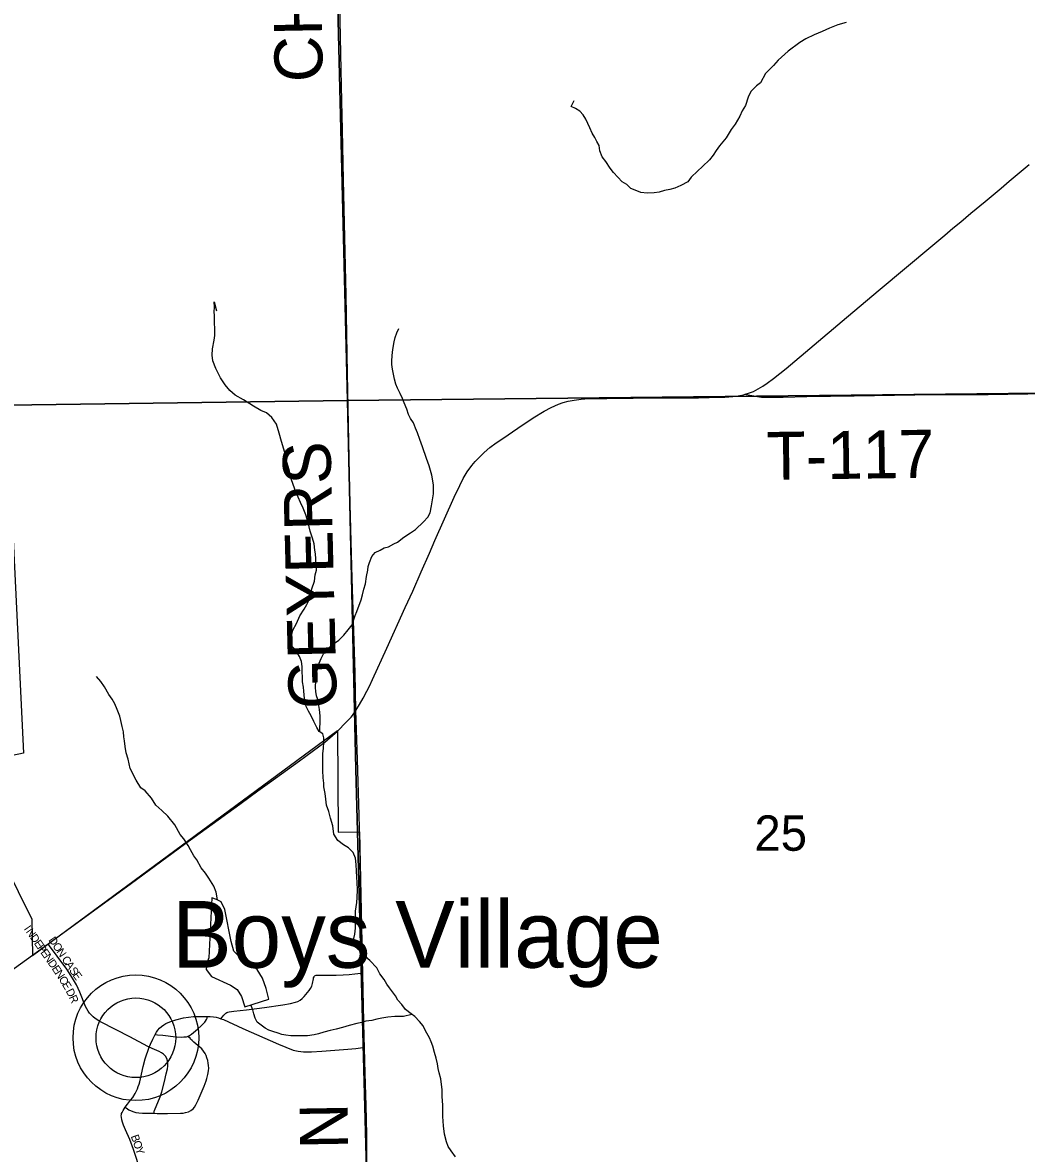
# Model space of a CAD drawing. Extents: x 1985906 to 2360102, y 891258 to 1222054.
# Drawn here: x 2133334 to 2139610, y 1031500 to 1038567 of the extents above; entities that cross this region are included whole.
import ezdxf

# ---------------------------------------------------------------- set-up
doc = ezdxf.new("R2010")
doc.units = 0
for name, color, linetype in [('GM_X_City_Street', 7, 'Continuous'), ('GM_X_City_Street_Text', 7, 'Continuous'), ('GM_X_Corporation', 7, 'Continuous'), ('GM_X_Minor_Lake', 7, 'Continuous'), ('GM_X_Minor_River', 7, 'Continuous'), ('GM_X_Section', 7, 'Continuous'), ('GM_X_Section_Text', 7, 'Continuous'), ('GM_X_State_Route', 7, 'Continuous'), ('GM_X_Township_Road', 7, 'Continuous'), ('GM_X_Township_Road_Text', 7, 'Continuous'), ('GM_X_Unincorporated', 7, 'Continuous'), ('GM_X_Unincorporated_Location', 7, 'Continuous'), ('GM_X_Unincorporated_Text', 7, 'Continuous')]:
    doc.layers.add(name, color=color, linetype=linetype)

msp = doc.modelspace()

# ---------------------------------------------------------------- linework, layer by layer
at = {"layer": 'GM_X_City_Street'}
for points in [[(2134125.4, 1032163.2), (2134116.7, 1032167.9), (2134004, 1032228.2), (2133919.6, 1032272.2), (2133815.7, 1032324.8), (2133788.2, 1032342.4), (2133775.4, 1032352.5), (2133763.5, 1032363.7), (2133752.7, 1032375.9), (2133743.1, 1032389.1), (2133734.9, 1032403.2), (2133727.7, 1032417.8), (2133690.6, 1032508.3), (2133669.7, 1032552.3), (2133645.7, 1032595.5), (2133609.7, 1032650.2), (2133550.7, 1032732.3), (2133502.4, 1032796.7), (2133493.1, 1032809.3)], [(2134573.2, 1032341.7), (2134581.2, 1032350.9), (2134591, 1032362.9), (2134599.4, 1032371.8), (2134605.2, 1032376.8), (2134609.8, 1032380.1), (2134616.1, 1032382.7), (2134625.4, 1032385.3), (2134639, 1032387.4), (2134653.6, 1032388.4), (2134734.3, 1032396.2), (2134846.9, 1032411.3), (2134961, 1032428.5), (2135009.4, 1032437.3), (2135039.7, 1032444.6), (2135055.3, 1032449.8), (2135069.9, 1032458.1), (2135082.6, 1032468.3), (2135094.2, 1032479.8), (2135105, 1032492.1), (2135125.3, 1032517.6), (2135134.4, 1032531.1), (2135142.2, 1032545.3), (2135147.3, 1032562.3), (2135151.7, 1032590.5), (2135153.3, 1032597.4), (2135156.3, 1032603.1), (2135159.5, 1032607.2), (2135163.7, 1032610.8), (2135170.1, 1032613.1), (2135177.2, 1032614.4), (2135245.5, 1032612.8), (2135294.3, 1032612.8), (2135338.2, 1032615.4), (2135375.2, 1032618.1), (2135411.9, 1032622.2), (2135447.9, 1032626.3), (2135460.1, 1032627.7)], [(2134162.1, 1032243), (2134170.1, 1032256.5), (2134179.4, 1032269.9), (2134190.2, 1032282.2), (2134202.4, 1032293), (2134215.7, 1032302.5), (2134229.9, 1032310.9), (2134244.5, 1032318.2), (2134259.7, 1032324.5), (2134290.9, 1032334.7), (2134339.1, 1032346.4), (2134370.9, 1032352), (2134401.8, 1032355.1), (2134450.5, 1032356.3), (2134480.3, 1032355.9), (2134490.2, 1032355.6)], [(2134369.1, 1032232.5), (2134376.6, 1032235.8), (2134390.7, 1032245.7), (2134427.2, 1032275.9), (2134453.2, 1032298.9), (2134472.6, 1032319.1), (2134477.3, 1032325.4), (2134484.2, 1032336.8), (2134487.5, 1032344), (2134490.2, 1032355.6)], [(2134490.2, 1032355.6), (2134507.5, 1032354.4), (2134526.9, 1032352.5), (2134543.7, 1032350.2), (2134559.5, 1032346.5), (2134573.2, 1032341.7)], [(2134573.2, 1032341.7), (2134590.3, 1032335.7), (2134709.7, 1032281.4), (2134933.6, 1032182), (2134978.9, 1032162.7), (2135025.7, 1032145.3), (2135057.6, 1032137.9), (2135090.2, 1032134.5), (2135139.9, 1032135.1), (2135203.9, 1032138.7), (2135367.5, 1032152.2), (2135417, 1032156.4), (2135461.8, 1032161.1), (2135471.7, 1032162.1)], [(2134125.4, 1032163.2), (2134127.2, 1032168.5), (2134133.3, 1032183.3), (2134147.3, 1032213.2), (2134161.8, 1032242.5), (2134162.1, 1032243)], [(2134155.5, 1031750.2), (2134175.8, 1031750), (2134239.3, 1031749.2), (2134320, 1031750.5), (2134337.7, 1031752.1), (2134353.1, 1031754.9), (2134370, 1031759.9), (2134385.6, 1031767.2), (2134400.2, 1031778.1), (2134408, 1031788.6), (2134416.9, 1031803.2), (2134432, 1031832.3), (2134469, 1031920.9), (2134481.6, 1031952.7), (2134486.2, 1031968.3), (2134492.5, 1031993.3), (2134496.2, 1032016.7), (2134497.2, 1032032.4), (2134496.5, 1032048.5), (2134494.9, 1032064.7), (2134491.6, 1032080.7), (2134486.6, 1032096.2), (2134481.1, 1032111), (2134474.8, 1032123.5), (2134464.4, 1032139.2), (2134453.5, 1032152.7), (2134442, 1032163.7), (2134404.5, 1032195.4), (2134393.5, 1032204.8), (2134384.3, 1032213.7), (2134380.4, 1032219), (2134373.7, 1032227), (2134369.1, 1032232.5)], [(2134162.1, 1032243), (2134177.1, 1032241.6), (2134211, 1032238.5), (2134292.6, 1032227.9), (2134326.1, 1032226.5), (2134342.7, 1032227.3), (2134359.4, 1032229.3), (2134369.1, 1032232.5)], [(2133975.3, 1031788.5), (2133988.6, 1031807.5), (2134008.6, 1031832.7), (2134022.3, 1031849.3), (2134037.4, 1031873.3), (2134051.4, 1031902.5), (2134057.2, 1031918.1), (2134062.9, 1031932.7), (2134067.1, 1031946.8), (2134071.8, 1031966.5), (2134088, 1032043.6), (2134100.5, 1032090.6), (2134125.4, 1032163.2)], [(2134155.5, 1031750.2), (2134155.5, 1031755.4), (2134155.7, 1031759), (2134156.4, 1031763), (2134157.9, 1031767.2), (2134194.2, 1031853.5), (2134204.9, 1031885), (2134220.3, 1031949.4), (2134232.2, 1031997.1), (2134239.3, 1032028.8), (2134241.9, 1032045.1), (2134242.6, 1032061.5), (2134240.3, 1032077.5), (2134234.5, 1032092.8), (2134226.3, 1032107), (2134215.4, 1032119.1), (2134202.1, 1032128.8), (2134187.8, 1032136.8), (2134172.9, 1032143.3), (2134157.5, 1032149.6), (2134125.4, 1032163.2)], [(2134129.3, 1030843.6), (2134128.8, 1030862), (2134127.8, 1030907.9), (2134112, 1031088.8), (2134101.8, 1031203.3), (2134093, 1031268.4), (2134080.5, 1031334), (2134065.3, 1031398.2), (2134048.2, 1031462.2), (2134027.9, 1031524.2), (2134003.2, 1031586), (2133976.9, 1031646.2), (2133963.8, 1031677.1), (2133958.7, 1031694.1), (2133954.7, 1031709), (2133951.4, 1031726.4), (2133950.9, 1031734.7), (2133951.4, 1031742), (2133952.9, 1031749.3), (2133955.3, 1031756.3), (2133961.5, 1031768.2), (2133975.3, 1031788.5)], [(2133975.3, 1031788.5), (2133981.1, 1031784.6), (2133998.5, 1031773.1), (2134013, 1031765.5), (2134028.1, 1031760.2), (2134042.5, 1031756.1), (2134060, 1031753), (2134083.5, 1031751.6), (2134109, 1031750.6), (2134155.5, 1031750.2)]]:
    msp.add_lwpolyline(points, dxfattribs=at)
at = {"layer": 'GM_X_Corporation'}
for points in [[(2133271.5, 1035380.9), (2133339.5, 1034001.5), (2133051.2, 1033940.1)], [(2133133.4, 1033481.9), (2133390.9, 1032963), (2133395, 1032737), (2135302.3, 1034142.6), (2135306, 1033507.4), (2135440.3, 1033508.9), (2135491.5, 1031039.2)]]:
    msp.add_lwpolyline(points, dxfattribs=at)
at = {"layer": 'GM_X_Minor_Lake'}
for points in [[(2134872.4, 1032462.8), (2134855.9, 1032530.8), (2134833.5, 1032594.7), (2134801.1, 1032648.5), (2134746.8, 1032688.1), (2134698.6, 1032719.8), (2134654.3, 1032763.5), (2134637.9, 1032823.5), (2134598.5, 1033023.4), (2134576.2, 1033071.3), (2134546.1, 1033087.1), (2134516.1, 1033096.9), (2134498.6, 1032722.3), (2134484.9, 1032690.2), (2134481.2, 1032648.1), (2134515.4, 1032606.3), (2134633.8, 1032551.1), (2134676, 1032523.4), (2134702.3, 1032479.5), (2134722.7, 1032415.6)], [(2134722.7, 1032415.6), (2134872.4, 1032462.8)]]:
    msp.add_lwpolyline(points, dxfattribs=at)
at = {"layer": 'GM_X_Minor_River'}
for points in [[(2138483.7, 1038567.7), (2138431.7, 1038552.9), (2138379.8, 1038532.2), (2138333.8, 1038511.5), (2138283.9, 1038490.8), (2138232, 1038466), (2138194.1, 1038443.5), (2138120.5, 1038388.3), (2138059, 1038331.4), (2138029.3, 1038298.9), (2137979.8, 1038248.1), (2137948.4, 1038189.5), (2137922.5, 1038171.1), (2137886.8, 1038136.5), (2137871.3, 1038100.2), (2137853.8, 1038049.8), (2137832.2, 1038015.4), (2137818.6, 1037981.2), (2137789.1, 1037932.6), (2137763.4, 1037898.2), (2137734, 1037847.7), (2137690.4, 1037796.9), (2137670.7, 1037768.6), (2137651, 1037738.2), (2137629.3, 1037709.9), (2137585.7, 1037667.2), (2137553.9, 1037638.7), (2137514.3, 1037600), (2137492.5, 1037571.7), (2137448.6, 1037549), (2137412.7, 1037532.5), (2137380.7, 1037524), (2137346.6, 1037517.5), (2137314.6, 1037507.1), (2137282.6, 1037502.7), (2137238.4, 1037500.1), (2137200.2, 1037505.6), (2137163.9, 1037519.1), (2137137.6, 1037530.8), (2137111.2, 1037554.5), (2137082.9, 1037572.2), (2137056.4, 1037601.9), (2137027.9, 1037629.6), (2137007.5, 1037657.5), (2136980.8, 1037699.2), (2136958.4, 1037727), (2136943.8, 1037764.9), (2136939.3, 1037799), (2136925, 1037824.8), (2136912.6, 1037848.8), (2136896.2, 1037876.6), (2136879.7, 1037908.5), (2136854.9, 1037964.3), (2136838.5, 1037990.2), (2136818.1, 1038014), (2136791.8, 1038029.7), (2136763.5, 1038043.3), (2136782, 1038080.1)], [(2134531.3, 1036581.5), (2134534.9, 1036611.6), (2134536.3, 1036655.8), (2134533.9, 1036687.8), (2134533.3, 1036735.9), (2134531, 1036760), (2134532.6, 1036788.1), (2134532.2, 1036822.2), (2134545.6, 1036765.9)], [(2135194.9, 1034132.3), (2135191.5, 1034137.2), (2135193.2, 1034161.3), (2135194.8, 1034189.4), (2135194.3, 1034233.5), (2135189.7, 1034273.6), (2135183.2, 1034311.6), (2135178.9, 1034335.6), (2135170.5, 1034359.6), (2135166.2, 1034385.6), (2135165.9, 1034411.7), (2135167.3, 1034455.8), (2135176.5, 1034520.1), (2135188, 1034564.4), (2135199.7, 1034592.6), (2135215.3, 1034622.9), (2135251, 1034661.5), (2135276.8, 1034683.9), (2135310.6, 1034706.4), (2135342.3, 1034738.9), (2135370, 1034771.4), (2135393.7, 1034803.8), (2135413, 1034862.2), (2135422.8, 1034886.4), (2135449.9, 1034959), (2135459.6, 1034991.2), (2135467.2, 1035025.4), (2135476.8, 1035059.7), (2135484.2, 1035105.9), (2135491.7, 1035144.1), (2135495.4, 1035168.2), (2135503.2, 1035192.4), (2135516.7, 1035230.7), (2135538.5, 1035255), (2135570.4, 1035269.5), (2135594.3, 1035283.8), (2135622.4, 1035290.2), (2135654.3, 1035308.7), (2135678.2, 1035319.1), (2135718, 1035351.7), (2135759.8, 1035378.3), (2135789.7, 1035398.8), (2135841.2, 1035447.6), (2135867, 1035476), (2135882.7, 1035502.3), (2135890.2, 1035546.5), (2135903.2, 1035622.9), (2135902.5, 1035679.1), (2135891.7, 1035739.1), (2135874.9, 1035797), (2135860.2, 1035843), (2135835.2, 1035914.9), (2135818.5, 1035960.8), (2135803.9, 1036002.7), (2135789.5, 1036032.6), (2135777, 1036066.5), (2135758.6, 1036092.4), (2135746.2, 1036118.3), (2135735.7, 1036150.2), (2135719.2, 1036190.1), (2135708.7, 1036218.1), (2135694.3, 1036249.9), (2135677.8, 1036281.8), (2135667.4, 1036307.8), (2135659, 1036337.7), (2135646.1, 1036401.8), (2135641.7, 1036429.8), (2135643.4, 1036453.9), (2135645.1, 1036484), (2135646.8, 1036508.1), (2135650.4, 1036536.2), (2135656, 1036572.4), (2135663.7, 1036598.6), (2135673.3, 1036628.8), (2135687, 1036655)], [(2135410.7, 1032870.5), (2135414.3, 1032906.6), (2135415.5, 1032970.8), (2135414.9, 1033012.9), (2135424.3, 1033067.2), (2135425.9, 1033099.3), (2135427.2, 1033147.5), (2135426.6, 1033193.6), (2135424.2, 1033225.7), (2135421.7, 1033263.8), (2135419.2, 1033305.8), (2135414.6, 1033343.9), (2135400.1, 1033379.8), (2135371.6, 1033409.5), (2135341.2, 1033429.2), (2135304.8, 1033454.8), (2135280.2, 1033494.5), (2135273.5, 1033546.6), (2135258.8, 1033594.5), (2135248.2, 1033636.5), (2135233.6, 1033676.4), (2135229.1, 1033714.5), (2135224.7, 1033748.5), (2135218.1, 1033790.6), (2135217.8, 1033814.6), (2135213.3, 1033846.7), (2135210.7, 1033892.8), (2135210.2, 1033930.9), (2135211.8, 1033967), (2135211.4, 1033999.1), (2135215, 1034031.2), (2135216.4, 1034071.3), (2135218.1, 1034097.4), (2135211.8, 1034121.4), (2135187.5, 1034137.2), (2135173.1, 1034161), (2135154.6, 1034198.9), (2135138, 1034234.8), (2135121.6, 1034264.6), (2135107.2, 1034292.5), (2135100.8, 1034318.5), (2135096.5, 1034342.5), (2135091.8, 1034388.6), (2135089.5, 1034414.6), (2135083.1, 1034446.7), (2135084.7, 1034474.8), (2135082.2, 1034510.8), (2135081.8, 1034542.9), (2135077.4, 1034574.9), (2135065, 1034604.9), (2135044.4, 1034640.7), (2135019.9, 1034668.4), (2135013.5, 1034698.4), (2135011.2, 1034724.5), (2135022.7, 1034768.8), (2135046.2, 1034811.2), (2135067.7, 1034859.6), (2135093.3, 1034900.1), (2135110.9, 1034930.4), (2135124.6, 1034958.7), (2135136.3, 1034990.9), (2135141.8, 1035029.1), (2135159.3, 1035075.5), (2135162.8, 1035115.6), (2135170.4, 1035143.8), (2135170.1, 1035171.9), (2135167.5, 1035216), (2135165.1, 1035246), (2135160.8, 1035270), (2135156.2, 1035310.1), (2135145.7, 1035344.1), (2135131.1, 1035388), (2135118.4, 1035442), (2135105.7, 1035489.9), (2135087.1, 1035531.8), (2135070.5, 1035567.7), (2135056, 1035601.6), (2135037.4, 1035645.5), (2135020.7, 1035693.4), (2135006.2, 1035729.3), (2135001.7, 1035763.4), (2134993.3, 1035793.3), (2134980.7, 1035835.3), (2134974.1, 1035879.3), (2134953.2, 1035949.2), (2134938.4, 1036001.2), (2134921.6, 1036057.1), (2134893, 1036098.9), (2134858.4, 1036128.5), (2134824.1, 1036142.1), (2134777.6, 1036169.5), (2134714.8, 1036208.8), (2134662.2, 1036238.2), (2134629.7, 1036267.9), (2134601.1, 1036303.6), (2134570.4, 1036347.3), (2134541.6, 1036405.1), (2134522.9, 1036453), (2134518.4, 1036489), (2134521.9, 1036527.2), (2134531.3, 1036581.5)], [(2134552.4, 1033083.8), (2134543.9, 1033131.7), (2134529.3, 1033169.6), (2134498.5, 1033219.4), (2134478, 1033251.2), (2134449.5, 1033284.9), (2134422.7, 1033334.7), (2134404.4, 1033358.5), (2134383.8, 1033396.4), (2134369.4, 1033424.2), (2134342.7, 1033466), (2134318.3, 1033493.8), (2134285.3, 1033553.5), (2134242.5, 1033607.1), (2134203.9, 1033642.7), (2134167.3, 1033676.3), (2134138.6, 1033720), (2134099.9, 1033765.6), (2134073.5, 1033785.3), (2134042.8, 1033833.1), (2134005.7, 1033904.8), (2133992.9, 1033962.8), (2133980.3, 1034002.7), (2133975.8, 1034042.8), (2133971.3, 1034078.8), (2133967, 1034102.8), (2133964.5, 1034134.9), (2133956.1, 1034166.9), (2133947.6, 1034204.9), (2133941.2, 1034232.9), (2133924.6, 1034274.8), (2133910.1, 1034308.7), (2133893.6, 1034338.5), (2133873.2, 1034368.4), (2133846.4, 1034416.2), (2133821.9, 1034449.9), (2133795.4, 1034479.7)], [(2136041.3, 1031478.9), (2136012.7, 1031516.6), (2135994.3, 1031542.4), (2135983.8, 1031572.4), (2135971.2, 1031620.3), (2135964.5, 1031672.4), (2135961.7, 1031730.5), (2135960.8, 1031800.7), (2135958.1, 1031854.8), (2135957.5, 1031896.9), (2135948.6, 1031965), (2135938.1, 1032003), (2135931.7, 1032031), (2135927.3, 1032059), (2135918.8, 1032095), (2135908.3, 1032131), (2135899.8, 1032169), (2135889.4, 1032196.9), (2135877, 1032222.8), (2135852.3, 1032266.6), (2135837.9, 1032296.5), (2135815.4, 1032324.3), (2135786.9, 1032356), (2135762.6, 1032371.7), (2135728.1, 1032399.3), (2135705.6, 1032431.1), (2135679.2, 1032456.9), (2135664.8, 1032484.8), (2135646.4, 1032508.6), (2135628, 1032534.4), (2135611.6, 1032558.3), (2135595.2, 1032586.1), (2135566.6, 1032621.8), (2135548, 1032659.7), (2135505.3, 1032705.3), (2135462.6, 1032740.8), (2135440.2, 1032768.6), (2135413.8, 1032790.3), (2135399.4, 1032816.2), (2135410.7, 1032870.5)], [(2135767.3, 1032368.7), (2135714.6, 1032355), (2135660.4, 1032356.3), (2135618.3, 1032351.8), (2135580.2, 1032345.2), (2135548.2, 1032338.8), (2135518.1, 1032330.4), (2135480, 1032325.8), (2135454.1, 1032317.5), (2135424, 1032311.1), (2135376, 1032298.4), (2135334, 1032285.8), (2135293.9, 1032277.2), (2135255.9, 1032268.7), (2135217.9, 1032258.2), (2135183.9, 1032247.7), (2135155.8, 1032241.3), (2135115.7, 1032234.7), (2135045.5, 1032233.8), (2135011.3, 1032235.4), (2134979.1, 1032238.9), (2134955, 1032242.6), (2134930.8, 1032250.3), (2134898.5, 1032261.9), (2134874.3, 1032269.6), (2134850, 1032283.4), (2134825.7, 1032301.1), (2134799.4, 1032320.8), (2134787, 1032344.7), (2134778.6, 1032372.7), (2134772.3, 1032396.7), (2134760.4, 1032427.5)]]:
    msp.add_lwpolyline(points, dxfattribs=at)
at = {"layer": 'GM_X_Section'}
for points in [[(2135234.2, 1041549.5), (2140603.3, 1041617), (2140676, 1036370.2), (2140678.7, 1036262.1), (2135365.6, 1036205)], [(2130109.5, 1041463.5), (2135234.2, 1041549.5), (2135365.6, 1036205), (2130202.8, 1036134.8)], [(2135365.6, 1036205), (2140678.7, 1036262.1), (2140811.8, 1030963.7), (2135499.1, 1030852.6), (2135418, 1033901.9)], [(2130202.8, 1036134.8), (2135365.6, 1036205), (2135418, 1033901.9), (2135499.1, 1030852.6), (2130280.1, 1030804)]]:
    msp.add_lwpolyline(points, close=True, dxfattribs=at)
at = {"layer": 'GM_X_State_Route'}
for points in [[(2137851.5, 1036244.4), (2137872.9, 1036251.8), (2137903.2, 1036262.4), (2137932.2, 1036277.2), (2137962.1, 1036294.5), (2137989.7, 1036312.8), (2138029.5, 1036343.1), (2138107.5, 1036405.5), (2138458.4, 1036701), (2138683.8, 1036891), (2139024.5, 1037176.2), (2139100.7, 1037238.5), (2139150.5, 1037281.2), (2139201.2, 1037322.7), (2139263.5, 1037375.9), (2139352.3, 1037448.7), (2139402.3, 1037491.1), (2139453.1, 1037532.6), (2139503, 1037575.2), (2139628.7, 1037680.4)], [(2135287.9, 1034126), (2135297.5, 1034134.3), (2135362, 1034198), (2135377.6, 1034214.7), (2135388.1, 1034226.5), (2135396.2, 1034237.3), (2135417.9, 1034268.1), (2135439.3, 1034304.3), (2135462.9, 1034344.3), (2135487.1, 1034389.3), (2135501.9, 1034419.3), (2135522, 1034461.6), (2135610.5, 1034657.2), (2135725.5, 1034911.2), (2135772.9, 1035014.5), (2135826.1, 1035134.7), (2135878, 1035250.8), (2135911.8, 1035330.7), (2136032.1, 1035600.1), (2136066.7, 1035674), (2136089.2, 1035717.4), (2136114.2, 1035759.4), (2136141.8, 1035799.6), (2136162.8, 1035824.5), (2136195.9, 1035858.3), (2136219.9, 1035881.2), (2136256.2, 1035911.9), (2136295.7, 1035940.5), (2136336, 1035967.3), (2136430.1, 1036032.5), (2136527.1, 1036097), (2136594.8, 1036138.9), (2136638.2, 1036161.9), (2136685.5, 1036182.7), (2136714.4, 1036192.2), (2136744.4, 1036200.3), (2136782.1, 1036207.7), (2136826.9, 1036213.6), (2136873.4, 1036216.8), (2136987.7, 1036218.2), (2137052.9, 1036218.9), (2137152.4, 1036220.3), (2137285.4, 1036221), (2137365.8, 1036222), (2137413.7, 1036222.3), (2137463.5, 1036222.7), (2137512.1, 1036222.7), (2137560.1, 1036222.7), (2137626.4, 1036224), (2137725.5, 1036226.1), (2137775.2, 1036230), (2137807.7, 1036233.9), (2137840.8, 1036240.9), (2137851.5, 1036244.4)], [(2133493.1, 1032809.3), (2134014.9, 1033188.1), (2134346.2, 1033431.6), (2134692.4, 1033681.6), (2134804.8, 1033765.3), (2134878.1, 1033817.1), (2135064.1, 1033952.6), (2135223.2, 1034070.2), (2135287.9, 1034126)], [(2133395.7, 1032739.5), (2133493.1, 1032809.3)], [(2132905.2, 1032388.7), (2133078.8, 1032511.7), (2133395.7, 1032739.5)]]:
    msp.add_lwpolyline(points, dxfattribs=at)
at = {"layer": 'GM_X_Township_Road'}
for points in [[(2135417.9, 1034268.1), (2135412.5, 1034502.7), (2135395.1, 1035093.1), (2135380.8, 1035634.3), (2135364.7, 1036372.3), (2135356.1, 1036863.2), (2135339.8, 1037584.9), (2135333.7, 1037896.5), (2135329.6, 1038076.9), (2135323.2, 1038372.1), (2135308.4, 1039110.2), (2135302.1, 1039405.5), (2135290.7, 1040012.2), (2135280.8, 1040553.4), (2135265.1, 1041143.9), (2135257, 1041551)], [(2137851.5, 1036244.4), (2137858.3, 1036242.8), (2137941.4, 1036227.2), (2137954.5, 1036226.2), (2137965.7, 1036225.8), (2137997.1, 1036225.5), (2138025.1, 1036225.5), (2138057.4, 1036226), (2138089.6, 1036227), (2138237.6, 1036229.6), (2138533.6, 1036234.6), (2138911.9, 1036241.2), (2139142, 1036243.3), (2139372.2, 1036243.6), (2139618.7, 1036246.9), (2140062.5, 1036254), (2140473.5, 1036258.1), (2140637.7, 1036263.1), (2140670.6, 1036264.5), (2140698.6, 1036265.7)], [(2135437.9, 1033613.6), (2135428, 1033961.6), (2135419.3, 1034207.5), (2135417.9, 1034268.1)], [(2135440.2, 1033534.4), (2135437.9, 1033613.6)], [(2135460.1, 1032627.7), (2135453.8, 1032781.5), (2135448.5, 1033109.1), (2135443, 1033437.1), (2135440.2, 1033534.4)], [(2135471.7, 1032162.1), (2135468.3, 1032290.1), (2135465.4, 1032421.9), (2135460.5, 1032617.2), (2135460.1, 1032627.7)], [(2135495.3, 1031049), (2135489, 1031273.7), (2135486.7, 1031404.9), (2135485.2, 1031618), (2135482, 1031798.4), (2135478.3, 1031929.5), (2135474.1, 1032076.9), (2135471.7, 1032162.1)]]:
    msp.add_lwpolyline(points, dxfattribs=at)
at = {"layer": 'GM_X_Unincorporated'}
for radius in [392.8, 249]:
    msp.add_circle((2134041.8, 1032222.5), radius, dxfattribs=at)
at = {"layer": 'GM_X_Unincorporated_Location'}
msp.add_line((2134041.8, 1032222.5), (2134041.8, 1032222.5), dxfattribs=at)

# ---------------------------------------------------------------- texts
at = {"layer": 'GM_X_City_Street_Text'}
for s, rotation, p in [('I', 305.06006, (2133339.2, 1032902.8)), ('N', 305.04217, (2133351.8, 1032884.7)), ('D', 305.03645, (2133377.1, 1032848.7)), ('E', 305.03755, (2133402.3, 1032812.7)), ('D', 304.2598, (2133493.5, 1032833)), ('P', 305.03755, (2133422.6, 1032783.9)), ('E', 305.05468, (2133442.8, 1032755.1)), ('O', 304.2598, (2133518.2, 1032796.6)), ('N', 304.2598, (2133543, 1032760.2)), ('N', 305.04217, (2133463, 1032726.2)), ('D', 304.93293, (2133488.2, 1032690.2)), ('C', 304.25647, (2133575.2, 1032712.9)), ('A', 304.26422, (2133597.5, 1032680.2)), ('E', 304.37204, (2133513.4, 1032654.3)), ('N', 303.42336, (2133533.1, 1032625.4)), ('S', 304.27354, (2133622.3, 1032643.8)), ('E', 306.32978, (2133643.3, 1032613.1)), ('C', 301.62183, (2133557.1, 1032589)), ('E', 301.02936, (2133577.8, 1032555.4)), ('D', 296.87788, (2133602, 1032514.6)), ('R', 294.40377, (2133621.7, 1032475.9)), ('B', 289.04936, (2134009.5, 1031607.3)), ('O', 289.0363, (2134022.4, 1031569.9)), ('Y', 289.0363, (2134036.7, 1031528.3))]:
    msp.add_text(s, height=50, rotation=rotation, dxfattribs=at).set_placement(p)
at = {"layer": 'GM_X_Section_Text'}
msp.add_text('25', height=221, rotation=0.00001, dxfattribs=at).set_placement((2137909.9, 1033391.2))
at = {"layer": 'GM_X_Township_Road_Text'}
for s, rotation, p in [('CHAPEL', 91.05658, (2135211.3, 1038197.2)), ('T-117', 0.83149, (2137988, 1035708.2)), ('GEYERS', 91.41456, (2135299.3, 1034280.7)), ('N', 90.95437, (2135369.7, 1031527.7))]:
    msp.add_text(s, height=300, rotation=rotation, dxfattribs=at).set_placement(p)
at = {"layer": 'GM_X_Unincorporated_Text'}
msp.add_text('Boys Village', height=417, rotation=0.00001, dxfattribs=at).set_placement((2134268.9, 1032660.3))

doc.saveas('drawing.dxf')
